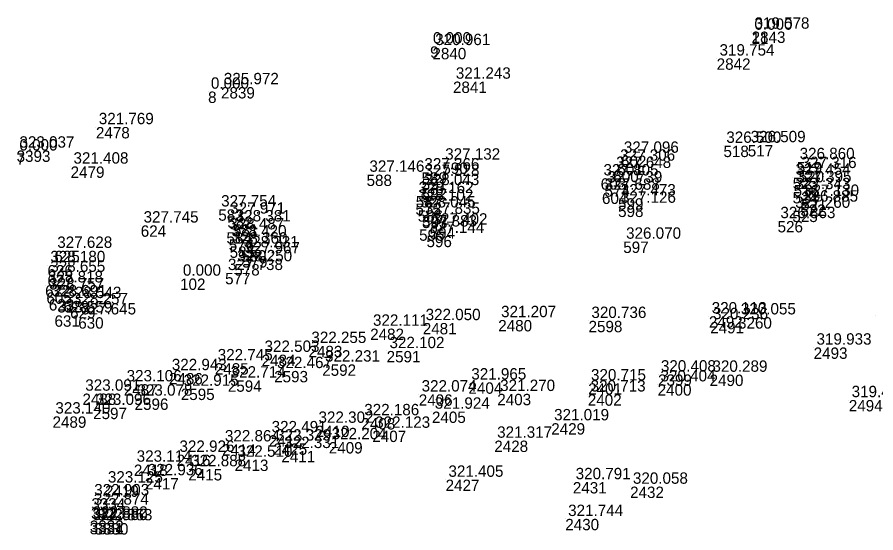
# Model space of a CAD drawing. Extents: x -829398 to -819400, y -1074439 to -1067977.
# Drawn here: x -822656.7 to -822566.1, y -1070452.4 to -1070398 of the extents above; entities that cross this region are included whole.
import ezdxf

# ---------------------------------------------------------------- set-up
doc = ezdxf.new("R2010")
doc.units = 0
doc.layers.add('Vrstva 60', color=7, linetype='Continuous')
doc.layers.add('Vrstva 61', color=7, linetype='Continuous')

msp = doc.modelspace()

# ---------------------------------------------------------------- linework, layer by layer
at = {"layer": 'Vrstva 60'}
for p, q in [((-822579.178, -1070399.659), (-822579.178, -1070399.659)), ((-822579.175, -1070399.551), (-822579.175, -1070399.551)), ((-822613.1, -1070401.114), (-822613.1, -1070401.114)), ((-822612.854, -1070401.278), (-822612.854, -1070401.278)), ((-822582.861, -1070402.383), (-822582.861, -1070402.383)), ((-822635.162, -1070405.41), (-822635.162, -1070405.41)), ((-822610.686, -1070404.827), (-822610.686, -1070404.827)), ((-822636.526, -1070405.881), (-822636.526, -1070405.881)), ((-822648.357, -1070409.626), (-822648.357, -1070409.626)), ((-822582.147, -1070411.595), (-822582.147, -1070411.595)), ((-822579.582, -1070411.528), (-822579.582, -1070411.528)), ((-822592.957, -1070412.643), (-822592.957, -1070412.643)), ((-822611.807, -1070413.365), (-822611.807, -1070413.365)), ((-822593.345, -1070413.475), (-822593.345, -1070413.475)), ((-822574.41, -1070413.316), (-822574.41, -1070413.316)), ((-822651.026, -1070413.785), (-822651.026, -1070413.785)), ((-822614.002, -1070414.403), (-822614.002, -1070414.403)), ((-822593.765, -1070414.237), (-822593.765, -1070414.237)), ((-822574.204, -1070414.253), (-822574.204, -1070414.253)), ((-822619.803, -1070414.646), (-822619.803, -1070414.646)), ((-822613.988, -1070415.081), (-822613.988, -1070415.081)), ((-822595.103, -1070415.032), (-822595.103, -1070415.032)), ((-822574.841, -1070414.96), (-822574.841, -1070414.96)), ((-822614.01, -1070416.053), (-822614.01, -1070416.053)), ((-822594.7, -1070415.776), (-822594.7, -1070415.776)), ((-822574.738, -1070415.734), (-822574.738, -1070415.734)), ((-822614.611, -1070416.896), (-822614.611, -1070416.896)), ((-822594.964, -1070416.541), (-822594.964, -1070416.541)), ((-822593.274, -1070417.14), (-822593.274, -1070417.14)), ((-822574.851, -1070416.48), (-822574.851, -1070416.48)), ((-822573.935, -1070417.189), (-822573.935, -1070417.189)), ((-822614.643, -1070417.693), (-822614.643, -1070417.693)), ((-822593.263, -1070417.919), (-822593.263, -1070417.919)), ((-822574.048, -1070417.795), (-822574.048, -1070417.795)), ((-822635.448, -1070418.309), (-822635.448, -1070418.309)), ((-822634.496, -1070419.063), (-822634.496, -1070419.063)), ((-822614.401, -1070418.41), (-822614.401, -1070418.41)), ((-822613.948, -1070419.083), (-822613.948, -1070419.083)), ((-822574.878, -1070418.451), (-822574.878, -1070418.451)), ((-822643.63, -1070420.002), (-822643.63, -1070420.002)), ((-822633.907, -1070419.885), (-822633.907, -1070419.885)), ((-822576.437, -1070419.54), (-822576.437, -1070419.54)), ((-822634.589, -1070420.725), (-822634.589, -1070420.725)), ((-822614.256, -1070420.422), (-822614.256, -1070420.422)), ((-822613.148, -1070420.219), (-822613.148, -1070420.219)), ((-822634.346, -1070421.469), (-822634.346, -1070421.469)), ((-822613.48, -1070421.097), (-822613.48, -1070421.097)), ((-822592.721, -1070421.711), (-822592.721, -1070421.711)), ((-822652.739, -1070422.674), (-822652.739, -1070422.674)), ((-822634.253, -1070422.226), (-822634.253, -1070422.226)), ((-822633.063, -1070422.617), (-822633.063, -1070422.617)), ((-822632.937, -1070423.249), (-822632.937, -1070423.249)), ((-822653.472, -1070424.187), (-822653.472, -1070424.187)), ((-822633.757, -1070424.09), (-822633.757, -1070424.09)), ((-822653.474, -1070425.206), (-822653.474, -1070425.206)), ((-822634.727, -1070425.015), (-822634.727, -1070425.015)), ((-822653.714, -1070426.323), (-822653.714, -1070426.323)), ((-822639.481, -1070425.609), (-822639.481, -1070425.609)), ((-822653.587, -1070427.068), (-822653.587, -1070427.068)), ((-822653.33, -1070427.787), (-822653.33, -1070427.787)), ((-822651.775, -1070427.971), (-822651.775, -1070427.971)), ((-822651.081, -1070428.622), (-822651.081, -1070428.622)), ((-822652.729, -1070429.494), (-822652.729, -1070429.494)), ((-822650.224, -1070429.696), (-822650.224, -1070429.696)), ((-822583.686, -1070429.592), (-822583.686, -1070429.592)), ((-822580.609, -1070429.694), (-822580.609, -1070429.694)), ((-822566.114, -1070429.469), (-822566.114, -1070429.469)), ((-822613.874, -1070430.301), (-822613.874, -1070430.301)), ((-822605.91, -1070429.986), (-822605.91, -1070429.986)), ((-822596.382, -1070430.073), (-822596.382, -1070430.073)), ((-822583.545, -1070430.196), (-822583.545, -1070430.196)), ((-822619.425, -1070430.895), (-822619.425, -1070430.895)), ((-822625.929, -1070432.711), (-822625.929, -1070432.711)), ((-822617.685, -1070433.253), (-822617.685, -1070433.253)), ((-822572.627, -1070432.884), (-822572.627, -1070432.884)), ((-822630.869, -1070433.649), (-822630.869, -1070433.649)), ((-822635.809, -1070434.541), (-822635.809, -1070434.541)), ((-822629.552, -1070435.361), (-822629.552, -1070435.361)), ((-822624.484, -1070434.672), (-822624.484, -1070434.672)), ((-822640.652, -1070435.578), (-822640.652, -1070435.578)), ((-822589.049, -1070435.726), (-822589.049, -1070435.726)), ((-822583.608, -1070435.749), (-822583.608, -1070435.749)), ((-822645.419, -1070436.76), (-822645.419, -1070436.76)), ((-822634.441, -1070436.358), (-822634.441, -1070436.358)), ((-822609.053, -1070436.565), (-822609.053, -1070436.565)), ((-822596.424, -1070436.66), (-822596.424, -1070436.66)), ((-822589.088, -1070436.763), (-822589.088, -1070436.763)), ((-822649.782, -1070437.745), (-822649.782, -1070437.745)), ((-822639.403, -1070437.228), (-822639.403, -1070437.228)), ((-822614.296, -1070437.83), (-822614.296, -1070437.83)), ((-822606.011, -1070437.777), (-822606.011, -1070437.777)), ((-822596.462, -1070437.829), (-822596.462, -1070437.829)), ((-822644.278, -1070438.268), (-822644.278, -1070438.268)), ((-822568.924, -1070438.427), (-822568.924, -1070438.427)), ((-822648.655, -1070439.242), (-822648.655, -1070439.242)), ((-822612.905, -1070439.647), (-822612.905, -1070439.647)), ((-822652.937, -1070440.156), (-822652.937, -1070440.156)), ((-822620.349, -1070440.337), (-822620.349, -1070440.337)), ((-822625.174, -1070441.134), (-822625.174, -1070441.134)), ((-822619.193, -1070441.659), (-822619.193, -1070441.659)), ((-822600.317, -1070440.872), (-822600.317, -1070440.872)), ((-822630.122, -1070442.136), (-822630.122, -1070442.136)), ((-822635.049, -1070443.095), (-822635.049, -1070443.095)), ((-822629.638, -1070443.009), (-822629.638, -1070443.009)), ((-822623.789, -1070442.867), (-822623.789, -1070442.867)), ((-822606.326, -1070442.709), (-822606.326, -1070442.709)), ((-822639.844, -1070444.195), (-822639.844, -1070444.195)), ((-822628.791, -1070443.798), (-822628.791, -1070443.798)), ((-822644.357, -1070445.238), (-822644.357, -1070445.238)), ((-822633.73, -1070444.715), (-822633.73, -1070444.715)), ((-822638.612, -1070445.714), (-822638.612, -1070445.714)), ((-822643.193, -1070446.668), (-822643.193, -1070446.668)), ((-822611.464, -1070446.827), (-822611.464, -1070446.827)), ((-822598.04, -1070447.085), (-822598.04, -1070447.085)), ((-822647.396, -1070447.437), (-822647.396, -1070447.437)), ((-822591.999, -1070447.564), (-822591.999, -1070447.564)), ((-822648.84, -1070448.787), (-822648.84, -1070448.787)), ((-822648.877, -1070449.766), (-822648.877, -1070449.766)), ((-822649.018, -1070451.396), (-822649.018, -1070451.396)), ((-822649.002, -1070451.141), (-822649.002, -1070451.141)), ((-822648.505, -1070451.422), (-822648.505, -1070451.422)), ((-822598.836, -1070450.967), (-822598.836, -1070450.967))]:
    msp.add_line(p, q, dxfattribs=at)

# ---------------------------------------------------------------- texts
for s, p in [('2843', (-822579.175, -1070400.751)), ('11', (-822579.178, -1070400.859)), ('9', (-822613.1, -1070402.314)), ('2840', (-822612.854, -1070402.478)), ('2842', (-822582.861, -1070403.583)), ('2839', (-822635.162, -1070406.61)), ('2841', (-822610.686, -1070406.027)), ('8', (-822636.526, -1070407.081)), ('2478', (-822648.357, -1070410.826)), ('518', (-822582.147, -1070412.795)), ('517', (-822579.582, -1070412.728)), ('3393', (-822656.729, -1070413.299)), ('7', (-822656.727, -1070413.605)), ('602', (-822592.957, -1070413.843)), ('590', (-822611.807, -1070414.565)), ('601', (-822593.345, -1070414.675)), ('519', (-822574.41, -1070414.516)), ('2479', (-822651.026, -1070414.985)), ('589', (-822614.002, -1070415.603)), ('600', (-822593.765, -1070415.437)), ('520', (-822574.204, -1070415.453)), ('588', (-822619.803, -1070415.846)), ('591', (-822613.988, -1070416.281)), ('603', (-822595.103, -1070416.232)), ('523', (-822574.841, -1070416.16)), ('592', (-822614.01, -1070417.253)), ('574', (-822594.7, -1070416.976)), ('516', (-822574.738, -1070416.934)), ('587', (-822614.611, -1070418.096)), ('604', (-822594.964, -1070417.741)), ('599', (-822593.274, -1070418.34)), ('524', (-822574.851, -1070417.68)), ('521', (-822573.935, -1070418.389)), ('575', (-822614.643, -1070418.893)), ('598', (-822593.263, -1070419.119)), ('522', (-822574.048, -1070418.995)), ('583', (-822635.448, -1070419.509)), ('582', (-822634.496, -1070420.263)), ('586', (-822614.401, -1070419.61)), ('593', (-822613.948, -1070420.283)), ('525', (-822574.878, -1070419.651)), ('624', (-822643.63, -1070421.202)), ('581', (-822633.907, -1070421.085)), ('526', (-822576.437, -1070420.74)), ('584', (-822634.589, -1070421.925)), ('595', (-822614.256, -1070421.622)), ('594', (-822613.148, -1070421.419)), ('576', (-822634.346, -1070422.669)), ('596', (-822613.48, -1070422.297)), ('597', (-822592.721, -1070422.911)), ('625', (-822652.739, -1070423.874)), ('585', (-822634.253, -1070423.426)), ('580', (-822633.063, -1070423.817)), ('579', (-822632.937, -1070424.449)), ('626', (-822653.472, -1070425.387)), ('578', (-822633.757, -1070425.29)), ('627', (-822653.474, -1070426.406)), ('577', (-822634.727, -1070426.215)), ('622', (-822653.714, -1070427.523)), ('102', (-822639.481, -1070426.809)), ('605', (-822653.587, -1070428.268)), ('623', (-822653.33, -1070428.987)), ('628', (-822651.775, -1070429.171)), ('629', (-822651.081, -1070429.822)), ('631', (-822652.729, -1070430.694)), ('630', (-822650.224, -1070430.896)), ('2480', (-822605.91, -1070431.186)), ('2492', (-822583.686, -1070430.792)), ('3260', (-822580.609, -1070430.894)), ('2482', (-822619.425, -1070432.095)), ('2481', (-822613.874, -1070431.501)), ('2598', (-822596.382, -1070431.273)), ('2491', (-822583.545, -1070431.396)), ('2483', (-822625.929, -1070433.911)), ('2591', (-822617.685, -1070434.453)), ('2493', (-822572.627, -1070434.084)), ('2484', (-822630.869, -1070434.849)), ('2485', (-822635.809, -1070435.741)), ('2593', (-822629.552, -1070436.561)), ('2592', (-822624.484, -1070435.872)), ('2486', (-822640.652, -1070436.778)), ('2399', (-822589.049, -1070436.926)), ('2490', (-822583.608, -1070436.949)), ('2487', (-822645.419, -1070437.96)), ('2595', (-822639.403, -1070438.428)), ('2594', (-822634.441, -1070437.558)), ('2404', (-822609.053, -1070437.765)), ('2401', (-822596.424, -1070437.86)), ('2400', (-822589.088, -1070437.963)), ('2488', (-822649.782, -1070438.945)), ('2406', (-822614.296, -1070439.03)), ('2403', (-822606.011, -1070438.977)), ('2402', (-822596.462, -1070439.029)), ('2596', (-822644.278, -1070439.468)), ('2494', (-822568.924, -1070439.627)), ('2597', (-822648.655, -1070440.442)), ('2405', (-822612.905, -1070440.847)), ('2489', (-822652.937, -1070441.356)), ('2408', (-822620.349, -1070441.537)), ('2410', (-822625.174, -1070442.334)), ('2407', (-822619.193, -1070442.859)), ('2429', (-822600.317, -1070442.072)), ('2412', (-822630.122, -1070443.336)), ('2414', (-822635.049, -1070444.295)), ('2425', (-822629.638, -1070444.209)), ('2409', (-822623.789, -1070444.067)), ('2428', (-822606.326, -1070443.909)), ('2416', (-822639.844, -1070445.395)), ('2411', (-822628.791, -1070444.998)), ('2418', (-822644.357, -1070446.438)), ('2413', (-822633.73, -1070445.915)), ('2415', (-822638.612, -1070446.914)), ('2417', (-822643.193, -1070447.868)), ('2427', (-822611.464, -1070448.027)), ('2431', (-822598.04, -1070448.285)), ('2419', (-822647.396, -1070448.637)), ('2432', (-822591.999, -1070448.764)), ('3334', (-822648.84, -1070449.987)), ('3333', (-822648.877, -1070450.966)), ('3331', (-822649.018, -1070452.596)), ('3332', (-822649.002, -1070452.341)), ('3330', (-822648.505, -1070452.622)), ('2430', (-822598.836, -1070452.167))]:
    msp.add_text(s, height=1.2, dxfattribs=at).set_placement(p)
at = {"layer": 'Vrstva 61'}
for s, p in [('0.000', (-822578.878, -1070399.359)), ('319.578', (-822578.875, -1070399.251)), ('0.000', (-822612.8, -1070400.814)), ('320.961', (-822612.554, -1070400.978)), ('319.754', (-822582.561, -1070402.083)), ('321.243', (-822610.386, -1070404.527)), ('0.000', (-822636.226, -1070405.581)), ('325.972', (-822634.862, -1070405.11)), ('321.769', (-822648.057, -1070409.326)), ('326.509', (-822579.282, -1070411.228)), ('323.037', (-822656.429, -1070411.799)), ('0.000', (-822656.427, -1070412.105)), ('326.500', (-822581.847, -1070411.295)), ('327.132', (-822611.507, -1070413.065)), ('327.096', (-822592.657, -1070412.343)), ('326.860', (-822574.11, -1070413.016)), ('321.408', (-822650.726, -1070413.485)), ('327.648', (-822593.465, -1070413.937)), ('327.306', (-822593.045, -1070413.175)), ('327.316', (-822573.904, -1070413.953)), ('327.146', (-822619.503, -1070414.346)), ('327.366', (-822613.702, -1070414.103)), ('327.528', (-822613.688, -1070414.781)), ('327.805', (-822594.803, -1070414.732)), ('327.454', (-822574.541, -1070414.66)), ('328.043', (-822613.71, -1070415.753)), ('327.739', (-822594.4, -1070415.476)), ('327.395', (-822574.438, -1070415.434)), ('328.162', (-822614.311, -1070416.596)), ('327.688', (-822594.664, -1070416.241)), ('327.343', (-822574.551, -1070416.18)), ('328.102', (-822614.343, -1070417.393)), ('327.473', (-822592.974, -1070416.84)), ('326.885', (-822573.748, -1070417.495)), ('327.130', (-822573.635, -1070416.889)), ('327.754', (-822635.148, -1070418.009)), ('328.045', (-822614.101, -1070418.11)), ('327.126', (-822592.963, -1070417.619)), ('327.260', (-822574.578, -1070418.151)), ('327.971', (-822634.196, -1070418.763)), ('327.835', (-822613.648, -1070418.783)), ('326.863', (-822576.137, -1070419.24)), ('327.745', (-822643.33, -1070419.702)), ('328.381', (-822633.607, -1070419.585)), ('327.883', (-822613.956, -1070420.122)), ('327.402', (-822612.848, -1070419.919)), ('328.487', (-822634.289, -1070420.425)), ('328.420', (-822634.046, -1070421.169)), ('327.144', (-822613.18, -1070420.797)), ('328.360', (-822633.953, -1070421.926)), ('326.070', (-822592.421, -1070421.411)), ('327.628', (-822652.439, -1070422.374)), ('328.231', (-822632.763, -1070422.317)), ('327.967', (-822632.637, -1070422.949)), ('328.180', (-822653.172, -1070423.887)), ('328.250', (-822633.457, -1070423.79)), ('327.738', (-822634.427, -1070424.715)), ('328.655', (-822653.174, -1070424.906)), ('0.000', (-822639.181, -1070425.309)), ('328.818', (-822653.414, -1070426.023)), ('328.757', (-822653.287, -1070426.768)), ('328.691', (-822653.03, -1070427.487)), ('328.543', (-822651.475, -1070427.671)), ('328.257', (-822650.781, -1070428.322)), ('328.559', (-822652.429, -1070429.194)), ('320.113', (-822583.386, -1070429.292)), ('327.645', (-822649.924, -1070429.396)), ('322.050', (-822613.574, -1070430.001)), ('321.207', (-822605.61, -1070429.686)), ('320.736', (-822596.082, -1070429.773)), ('320.236', (-822583.245, -1070429.896)), ('320.055', (-822580.309, -1070429.394)), ('322.111', (-822619.125, -1070430.595)), ('322.255', (-822625.629, -1070432.411)), ('322.102', (-822617.385, -1070432.953)), ('319.933', (-822572.327, -1070432.584)), ('322.503', (-822630.569, -1070433.349)), ('322.745', (-822635.509, -1070434.241)), ('322.231', (-822624.184, -1070434.372)), ('322.943', (-822640.352, -1070435.278)), ('322.467', (-822629.252, -1070435.061)), ('320.408', (-822588.749, -1070435.426)), ('320.289', (-822583.308, -1070435.449)), ('323.106', (-822645.119, -1070436.46)), ('322.714', (-822634.141, -1070436.058)), ('321.965', (-822608.753, -1070436.265)), ('320.715', (-822596.124, -1070436.36)), ('320.404', (-822588.788, -1070436.463)), ('323.091', (-822649.482, -1070437.445)), ('322.915', (-822639.103, -1070436.928)), ('322.074', (-822613.996, -1070437.53)), ('321.270', (-822605.711, -1070437.477)), ('320.713', (-822596.162, -1070437.529)), ('323.078', (-822643.978, -1070437.968)), ('319.466', (-822568.624, -1070438.127)), ('323.096', (-822648.355, -1070438.942)), ('323.140', (-822652.637, -1070439.856)), ('322.186', (-822620.049, -1070440.037)), ('321.924', (-822612.605, -1070439.347)), ('322.302', (-822624.874, -1070440.834)), ('321.019', (-822600.017, -1070440.572)), ('322.491', (-822629.822, -1070441.836)), ('322.123', (-822618.893, -1070441.359)), ('322.864', (-822634.749, -1070442.795)), ('322.329', (-822629.338, -1070442.709)), ('322.204', (-822623.489, -1070442.567)), ('321.317', (-822606.026, -1070442.409)), ('322.331', (-822628.491, -1070443.498)), ('322.926', (-822639.544, -1070443.895)), ('322.510', (-822633.43, -1070444.415)), ('323.114', (-822644.057, -1070444.938)), ('322.888', (-822638.312, -1070445.414)), ('322.936', (-822642.893, -1070446.368)), ('321.405', (-822611.164, -1070446.527)), ('323.125', (-822647.096, -1070447.137)), ('320.791', (-822597.74, -1070446.785)), ('320.058', (-822591.699, -1070447.264)), ('322.903', (-822648.54, -1070448.487)), ('322.874', (-822648.577, -1070449.466)), ('322.880', (-822648.718, -1070451.096)), ('322.882', (-822648.702, -1070450.841)), ('322.863', (-822648.205, -1070451.122)), ('321.744', (-822598.536, -1070450.667))]:
    msp.add_text(s, height=1.2, dxfattribs=at).set_placement(p)

doc.saveas('drawing.dxf')
